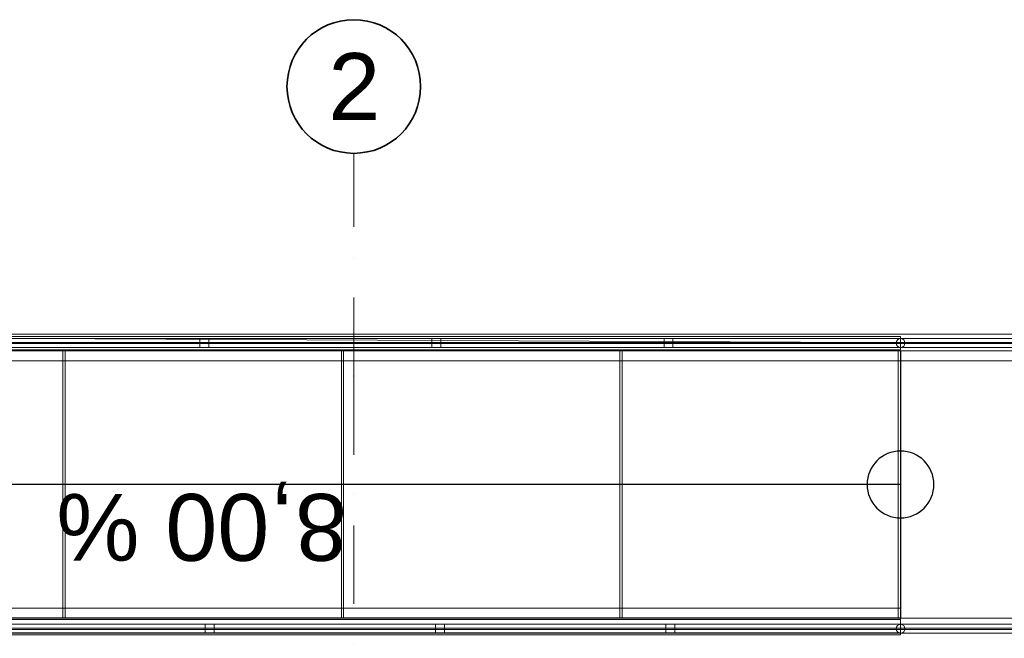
# Model space of a CAD drawing. Header units: millimetres. Extents: x -148444 to 51443, y -4810 to 453290.
# Tile 502 of 551: x 14078 to 18498, y 370258 to 373035. Entities that reach past the tile are written whole.
import ezdxf

# ---------------------------------------------------------------- set-up
doc = ezdxf.new("R2010")
doc.units = ezdxf.units.MM
doc.linetypes.add('Kropki i Kreski', pattern=[6.702778, 3.527778, -1.763889, 0, -1.411111])
for name, color, linetype in [('balustrada', 8, 'Continuous'), ('Konstrukcja - Belki', 8, 'Continuous'), ('Konstrukcja - Siatka mod', 8, 'Continuous'), ('Konstrukcja - Stropy', 8, 'Continuous'), ('z JAN', 8, 'Continuous')]:
    doc.layers.add(name, color=color, linetype=linetype)
doc.styles.add('STYL_AUTOMATYCZNY_1', font='arial.ttf')

msp = doc.modelspace()

# ---------------------------------------------------------------- linework, layer by layer
at = {"color": 8, "linetype": 'Continuous', "lineweight": 25, "ltscale": 100}
for p, q in [((18032.2, 371548.6), (11782.2, 371548.6)), ((18032.2, 371548.6), (18032.2, 370348.6)), ((18032.2, 370948.6), (11782.2, 370948.6)), ((18032.2, 370348.6), (11782.2, 370348.6))]:
    msp.add_line(p, q, dxfattribs=at)
at = {"color": 8, "linetype": 'Continuous', "lineweight": 25, "ltscale": 100, "flags": 128}
msp.add_lwpolyline([(17882.2, 370948.6, 1), (18182.2, 370948.6, 1)], format="xyb", close=True, dxfattribs=at)
at = {"layer": 'balustrada', "color": 8, "linetype": 'Continuous', "lineweight": 13, "ltscale": 100}
for p, q in [((18032.2, 371603.1), (11782.2, 371603.1)), ((18032.2, 371603.1), (11782.2, 371603.1)), ((18032.2, 371603.1), (11782.2, 371603.1)), ((18032.2, 371585.6), (11782.2, 371585.6)), ((18032.2, 371585.6), (11782.2, 371585.6)), ((18032.2, 371585.6), (11782.2, 371585.6)), ((18032.2, 371585.6), (11782.2, 371585.6)), ((19532.2, 371603.1), (18032.2, 371603.1)), ((19532.2, 371603.1), (18032.2, 371603.1)), ((19532.2, 371603.1), (18032.2, 371603.1)), ((19532.2, 371585.6), (18032.2, 371585.6)), ((19532.2, 371585.6), (18032.2, 371585.6)), ((19532.2, 371585.6), (18032.2, 371585.6)), ((19532.2, 371585.6), (18032.2, 371585.6)), ((11782.2, 371580.6), (18032.2, 371580.6)), ((11782.2, 371580.6), (18032.2, 371580.6)), ((11782.2, 371580.6), (18032.2, 371580.6)), ((11782.2, 371580.6), (18032.2, 371580.6)), ((11782.2, 371563.1), (18032.2, 371563.1)), ((11782.2, 371563.1), (18032.2, 371563.1)), ((11782.2, 371563.1), (18032.2, 371563.1)), ((18032.2, 371580.6), (19532.2, 371580.6)), ((18032.2, 371580.6), (19532.2, 371580.6)), ((18032.2, 371580.6), (19532.2, 371580.6)), ((18032.2, 371580.6), (19532.2, 371580.6)), ((18032.2, 371563.1), (19532.2, 371563.1)), ((18032.2, 371563.1), (19532.2, 371563.1)), ((18032.2, 371563.1), (19532.2, 371563.1)), ((18032.2, 370320.6), (11810.2, 370320.6)), ((18032.2, 370320.6), (11810.2, 370320.6)), ((18032.2, 370320.6), (11810.2, 370320.6)), ((18032.2, 370303.1), (11827.7, 370303.1)), ((18032.2, 370303.1), (11827.7, 370303.1)), ((18032.2, 370303.1), (11827.7, 370303.1)), ((18032.2, 370303.1), (11827.7, 370303.1)), ((19532.2, 370320.6), (18032.2, 370320.6)), ((19532.2, 370320.6), (18032.2, 370320.6)), ((19532.2, 370320.6), (18032.2, 370320.6)), ((19532.2, 370303.1), (18032.2, 370303.1)), ((19532.2, 370303.1), (18032.2, 370303.1)), ((19532.2, 370303.1), (18032.2, 370303.1)), ((19532.2, 370303.1), (18032.2, 370303.1)), ((11832.7, 370298.1), (18032.2, 370298.1)), ((11832.7, 370298.1), (18032.2, 370298.1)), ((11832.7, 370298.1), (18032.2, 370298.1)), ((11832.7, 370298.1), (18032.2, 370298.1)), ((11850.2, 370280.6), (18032.2, 370280.6)), ((11850.2, 370280.6), (18032.2, 370280.6)), ((11850.2, 370280.6), (18032.2, 370280.6)), ((18032.2, 370298.1), (19532.2, 370298.1)), ((18032.2, 370298.1), (19532.2, 370298.1)), ((18032.2, 370298.1), (19532.2, 370298.1)), ((18032.2, 370298.1), (19532.2, 370298.1)), ((18032.2, 370280.6), (19532.2, 370280.6)), ((18032.2, 370280.6), (19532.2, 370280.6)), ((18032.2, 370280.6), (19532.2, 370280.6))]:
    msp.add_line(p, q, dxfattribs=at)
at = {"layer": 'balustrada', "color": 8, "linetype": 'Continuous', "lineweight": 13, "ltscale": 100, "flags": 128}
for points in [[(14927.2, 371563.1), (14927.2, 371603.1), (14887.2, 371603.1), (14887.2, 371563.1)], [(15968.9, 371563.1), (15968.9, 371603.1), (15928.9, 371603.1), (15928.9, 371563.1)], [(17010.5, 371563.1), (17010.5, 371603.1), (16970.5, 371603.1), (16970.5, 371563.1)], [(14911.2, 370320.6), (14911.2, 370280.6), (14951.2, 370280.6), (14951.2, 370320.6)], [(15944.9, 370320.6), (15944.9, 370280.6), (15984.9, 370280.6), (15984.9, 370320.6)], [(16978.5, 370320.6), (16978.5, 370280.6), (17018.5, 370280.6), (17018.5, 370320.6)]]:
    msp.add_lwpolyline(points, close=True, dxfattribs=at)
for points in [[(18032.2, 371603.1, 1), (18032.2, 371563.1, 1)], [(18032.2, 370280.6, 1), (18032.2, 370320.6, 1)]]:
    msp.add_lwpolyline(points, format="xyb", close=True, dxfattribs=at)
at = {"layer": 'balustrada', "color": 8, "linetype": 'Continuous', "lineweight": 18, "ltscale": 100, "flags": 128}
for points in [[(14272.2, 370348.6), (14272.2, 371548.6), (13032.2, 371548.6), (13032.2, 370348.6)], [(15522.2, 370348.6), (15522.2, 371548.6), (14282.2, 371548.6), (14282.2, 370348.6)], [(16772.2, 370348.6), (16772.2, 371548.6), (15532.2, 371548.6), (15532.2, 370348.6)], [(18022.2, 370348.6), (18022.2, 371548.6), (16782.2, 371548.6), (16782.2, 370348.6)], [(19532.2, 370348.6), (19532.2, 371548.6), (18032.2, 371548.6), (18032.2, 370348.6)]]:
    msp.add_lwpolyline(points, close=True, dxfattribs=at)
at = {"layer": 'Konstrukcja - Belki', "color": 8, "linetype": 'Continuous', "lineweight": 13, "ltscale": 100}
for p, q in [((18032.2, 371613.1), (11782.2, 371613.1)), ((18032.2, 371623.1), (11786.2, 371623.1)), ((18032.2, 371623.1), (19532.2, 371623.1)), ((18032.2, 371613.1), (18032.2, 371553.1)), ((18032.2, 371553.1), (11782.2, 371553.1)), ((18032.2, 371503.1), (11786.2, 371503.1)), ((18032.2, 371503.1), (19532.2, 371503.1)), ((18032.2, 370393.6), (11782.2, 370393.6)), ((18032.2, 370393.6), (18032.2, 370273.6)), ((18032.2, 370342.7), (11782.2, 370342.7)), ((18032.2, 370342.7), (18032.2, 370282.7)), ((18032.2, 370282.7), (11782.2, 370282.7)), ((18032.2, 370273.6), (11782.2, 370273.6))]:
    msp.add_line(p, q, dxfattribs=at)
at = {"layer": 'Konstrukcja - Siatka mod', "color": 8, "linetype": 'Kropki i Kreski', "lineweight": 13, "ltscale": 100}
for q in [(15578, 372435), (15578, 354470.2)]:
    msp.add_line((15578, 371435), q, dxfattribs=at)
at = {"layer": 'Konstrukcja - Siatka mod', "color": 8, "linetype": 'Continuous', "lineweight": 35, "ltscale": 100}
msp.add_circle((15578, 372735), 300, dxfattribs=at)
at = {"layer": 'Konstrukcja - Siatka mod', "color": 8, "linetype": 'Kropki i Kreski', "lineweight": 13, "ltscale": 100}
msp.add_point((15578, 371435), dxfattribs=at)
msp.add_point((15578, 371435), dxfattribs=at)
at = {"layer": 'Konstrukcja - Stropy', "color": 8, "linetype": 'Continuous', "lineweight": 13, "ltscale": 100, "flags": 128}
msp.add_lwpolyline([(18032.2, 370348.6), (19532.2, 370348.6), (19532.2, 371548.6), (18032.2, 371548.6)], close=True, dxfattribs=at)
at = {"layer": 'z JAN', "color": 8, "linetype": 'Continuous', "lineweight": 13, "ltscale": 100, "flags": 128}
msp.add_lwpolyline([(9983.4, 371622.7), (23282.2, 371560.4), (23282.2, 370166.9), (11133.2, 370166.9), (9976.9, 370166.9)], close=True, dxfattribs=at)

# ---------------------------------------------------------------- texts
at = {"color": 8, "linetype": 'Continuous', "lineweight": 25, "insert": (15547.6, 370783.8), "char_height": 300, "attachment_point": 4, "rotation": 180, "style": 'STYL_AUTOMATYCZNY_1'}
msp.add_mtext('\\A1;{\\pql;\\fArial|b0|i0|c238|p0;\\W1.000000;8,00 %}', dxfattribs=at)
at = {"layer": 'Konstrukcja - Siatka mod', "color": 8, "linetype": 'Continuous', "lineweight": 13, "insert": (15463.6, 372885), "char_height": 300, "attachment_point": 1, "style": 'STYL_AUTOMATYCZNY_1'}
msp.add_mtext('\\A1;{\\pql;\\pt0;\\fArial|b0|i0|c238|p0;\\W1.000000;2}', dxfattribs=at)

doc.saveas('drawing.dxf')
